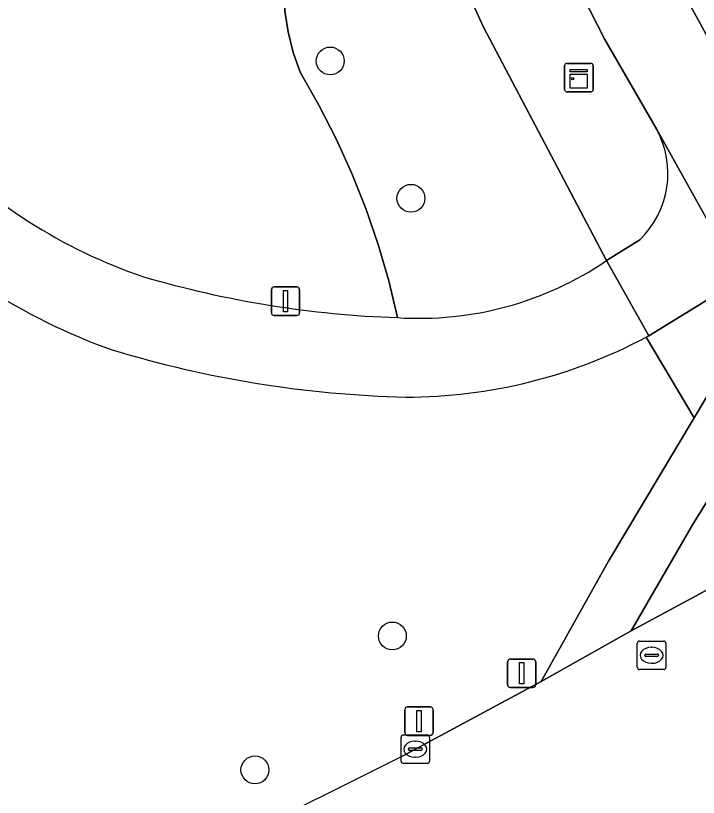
# Model space of a CAD drawing. Extents: x 161477 to 163040, y 383680 to 384871.
# Drawn here: x 162658.56 to 162682.5, y 384508.44 to 384535.87 of the extents above; entities that cross this region are included whole.
import ezdxf

# ---------------------------------------------------------------- set-up
doc = ezdxf.new("R2010")
doc.units = 0
for name, color, linetype in [('IMGEO_Berm_groen', 7, 'Continuous'), ('IMGEO_Boom', 7, 'Continuous'), ('IMGEO_Fietspad_open', 7, 'Continuous'), ('IMGEO_Groenvoorziening', 7, 'Continuous'), ('IMGEO_Kast', 7, 'Continuous'), ('IMGEO_Kolk', 7, 'Continuous'), ('IMGEO_Lichtmast', 7, 'Continuous'), ('IMGEO_Rijbaan_lokaal_open', 7, 'Continuous'), ('IMGEO_Rioolput', 7, 'Continuous'), ('IMGEO_Verkeersbordpaal', 7, 'Continuous'), ('IMGEO_Verkeerseiland_open', 7, 'Continuous'), ('IMGEO_Voetpad_open', 7, 'Continuous')]:
    doc.layers.add(name, color=color, linetype=linetype)

msp = doc.modelspace()

# ---------------------------------------------------------------- linework, layer by layer
at = {"layer": 'IMGEO_Berm_groen'}
msp.add_lwpolyline([(162680.267, 384539.789), (162684.444, 384532.154)], dxfattribs=at)
at = {"layer": 'IMGEO_Boom'}
for centre in [(162669.59, 384534.28), (162672.42, 384529.46), (162671.77, 384514.1), (162666.95, 384509.4)]:
    msp.add_circle(centre, 0.489, dxfattribs=at)
at = {"layer": 'IMGEO_Fietspad_open'}
for points in [[(162648.573, 384592.878), (162650.141, 384590.536), (162655.343, 384582.291), (162661.691, 384571.728), (162663.543, 384568.094), (162667.567, 384560.196), (162673.2, 384547.544), (162676.263, 384540.838), (162679.22, 384535.035), (162681.042, 384531.876), (162683.982, 384526.606), (162684.444, 384525.851), (162686.138, 384523.183), (162688.203, 384519.591)], [(162686.603, 384528.492), (162686.402, 384528.785), (162684.444, 384532.154), (162680.267, 384539.789)], [(162680.45, 384528.007), (162679.281, 384527.271), (162680.763, 384524.637), (162683.982, 384526.606), (162681.042, 384531.876)], [(162680.669, 384524.586), (162680.716, 384524.612), (162680.763, 384524.637), (162679.281, 384527.271)], [(162684.448, 384525.268), (162682.349, 384521.752), (162679.349, 384516.726), (162676.992, 384512.505), (162680.142, 384514.285), (162682.298, 384518), (162683.739, 384520.343), (162685.297, 384522.986)]]:
    msp.add_lwpolyline(points, dxfattribs=at)
for centre, radius, start, end in [((162678.185, 384530.333), 3.247, 314.2298, 28.3714), ((162668.92, 384544.065), 18.326, 223.267, 251.3106), ((162668.972, 384544.003), 21.069, 223.4309, 250.516), ((162672.702, 384536.951), 11.704, 266.3218, 304.2016), ((162673.197, 384561.361), 36.111, 253.6773, 268.0227), ((162672.248, 384540.385), 17.903, 269.9765, 298.0575), ((162673.197, 384561.215), 38.745, 253.1176, 268.5864)]:
    msp.add_arc(centre, radius, start, end, dxfattribs=at)
at = {"layer": 'IMGEO_Groenvoorziening'}
for points in [[(162674.949, 384535.488), (162671.817, 384542.425), (162671.377, 384543.523), (162668.832, 384540.317), (162668.524, 384539.646), (162668.282, 384538.949), (162668.107, 384538.232), (162668.003, 384537.502), (162667.968, 384536.765), (162668.005, 384536.027), (162668.112, 384535.297), (162668.289, 384534.581), (162668.534, 384533.885), (162669.195, 384532.731), (162669.8, 384531.547), (162670.348, 384530.335), (162670.839, 384529.099), (162671.27, 384527.841), (162671.641, 384526.565), (162671.951, 384525.271)], [(162671.951, 384525.271), (162671.641, 384526.565), (162671.27, 384527.841), (162670.839, 384529.099), (162670.348, 384530.335), (162669.8, 384531.547), (162669.195, 384532.731), (162668.534, 384533.885), (162668.289, 384534.581), (162668.112, 384535.297), (162668.005, 384536.027), (162667.968, 384536.765), (162668.003, 384537.502), (162668.107, 384538.232), (162668.282, 384538.949), (162668.524, 384539.646)], [(162679.281, 384527.271), (162674.949, 384535.488)], [(162672.236, 384509.944), (162676.992, 384512.505), (162679.349, 384516.726), (162682.349, 384521.752), (162680.669, 384524.586)]]:
    msp.add_lwpolyline(points, dxfattribs=at)
for centre, radius, start, end in [((162668.92, 384544.065), 18.326, 223.267, 251.3106), ((162668.972, 384544.003), 21.069, 223.4309, 250.516), ((162672.702, 384536.951), 11.704, 266.3218, 304.2016), ((162673.197, 384561.361), 36.111, 253.6773, 268.0227), ((162672.248, 384540.385), 17.903, 269.9765, 298.0575), ((162673.197, 384561.215), 38.745, 253.1176, 268.5864), ((162491.582, 384866.277), 399.511, 293.99173, 296.88415)]:
    msp.add_arc(centre, radius, start, end, dxfattribs=at)
at = {"layer": 'IMGEO_Kast'}
for p, q in [((162677.885, 384534.195), (162678.726, 384534.195)), ((162678.726, 384534.195), (162677.885, 384534.195)), ((162677.81, 384533.27), (162677.81, 384534.111)), ((162677.81, 384534.111), (162677.81, 384533.27)), ((162678.81, 384534.12), (162678.81, 384533.279)), ((162678.81, 384533.279), (162678.81, 384534.12)), ((162678.735, 384533.195), (162677.894, 384533.195)), ((162677.894, 384533.195), (162678.735, 384533.195))]:
    msp.add_line(p, q, dxfattribs=at)
for points in [[(162678.005, 384533.985), (162678.605, 384533.985), (162678.605, 384533.9), (162678.005, 384533.9), (162678.005, 384533.985)], [(162678.005, 384533.81), (162678.605, 384533.81), (162678.605, 384533.321), (162678.005, 384533.321), (162678.005, 384533.81)]]:
    msp.add_lwpolyline(points, dxfattribs=at)
msp.add_circle((162678.089, 384533.659), 0.0377, dxfattribs=at)
for centre, start, end in [((162677.888, 384534.117), 92.4484, 184.2845), ((162677.888, 384534.117), 92.4484, 184.2845), ((162678.732, 384534.117), 2.4484, 94.2845), ((162678.732, 384534.117), 2.4484, 94.2845), ((162677.888, 384533.273), 182.4484, 274.2845), ((162677.888, 384533.273), 182.4484, 274.2845), ((162678.732, 384533.273), 272.4484, 4.2845), ((162678.732, 384533.273), 272.4484, 4.2845)]:
    msp.add_arc(centre, 0.0779, start, end, dxfattribs=at)
at = {"layer": 'IMGEO_Kolk'}
for p, q in [((162672.148, 384510.626), (162673, 384510.626)), ((162672.073, 384509.7), (162672.073, 384510.552)), ((162672.561, 384510.406), (162672.586, 384510.406)), ((162673.074, 384510.552), (162673.074, 384509.7)), ((162672.332, 384510.12), (162672.332, 384510.132)), ((162672.77, 384510.083), (162672.372, 384510.083)), ((162672.375, 384510.169), (162672.773, 384510.169)), ((162672.816, 384510.132), (162672.816, 384510.12)), ((162672.584, 384509.846), (162672.559, 384509.846)), ((162673, 384509.626), (162672.148, 384509.626))]:
    msp.add_line(p, q, dxfattribs=at)
for points in [[(162672.148, 384510.626), (162673, 384510.626)], [(162672.073, 384509.7), (162672.073, 384510.552)], [(162673.074, 384510.552), (162673.074, 384509.7)], [(162673, 384509.626), (162672.148, 384509.626)]]:
    msp.add_lwpolyline(points, dxfattribs=at)
for centre, radius, start, end in [((162672.15, 384510.55), 0.0765, 91.552, 178.448), ((162672.15, 384510.55), 0.0765, 91.552, 178.448), ((162672.998, 384510.55), 0.0765, 1.552, 88.448), ((162672.998, 384510.55), 0.0765, 1.552, 88.448), ((162672.372, 384510.129), 0.0403, 85.8775, 175.7526), ((162672.369, 384510.119), 0.0366, 178.938, 274.7102), ((162672.773, 384510.126), 0.043, 264.8664, 352.4533), ((162672.777, 384510.131), 0.0386, 1.7309, 96.639), ((162672.15, 384509.702), 0.0765, 181.552, 268.448), ((162672.15, 384509.702), 0.0765, 181.552, 268.448), ((162672.998, 384509.702), 0.0765, 271.552, 358.448), ((162672.998, 384509.702), 0.0765, 271.552, 358.448)]:
    msp.add_arc(centre, radius, start, end, dxfattribs=at)
for centre, major_axis, ratio, start_param, end_param in [((162672.56, 384510.126), (-0.387, 0.002), 0.722429, 4.712389, 7.853982), ((162672.585, 384510.126), (-0.39, 0.002), 0.717154, 1.570796, 4.712389)]:
    msp.add_ellipse(centre, major_axis=major_axis, ratio=ratio, start_param=start_param, end_param=end_param, dxfattribs=at)
at = {"layer": 'IMGEO_Lichtmast'}
for p, q in [((162667.527, 384525.448), (162667.527, 384526.248)), ((162667.527, 384526.248), (162667.527, 384525.448)), ((162667.627, 384526.348), (162668.417, 384526.348)), ((162668.417, 384526.348), (162667.627, 384526.348)), ((162668.517, 384526.248), (162668.517, 384525.448)), ((162668.517, 384525.448), (162668.517, 384526.248)), ((162668.417, 384525.348), (162667.627, 384525.348)), ((162667.627, 384525.348), (162668.417, 384525.348)), ((162675.807, 384512.389), (162675.807, 384513.189)), ((162675.807, 384513.189), (162675.807, 384512.389)), ((162675.907, 384513.289), (162676.697, 384513.289)), ((162676.697, 384513.289), (162675.907, 384513.289)), ((162676.797, 384513.189), (162676.797, 384512.389)), ((162676.797, 384512.389), (162676.797, 384513.189)), ((162676.697, 384512.289), (162675.907, 384512.289)), ((162675.907, 384512.289), (162676.697, 384512.289))]:
    msp.add_line(p, q, dxfattribs=at)
for points in [[(162667.947, 384526.223), (162668.097, 384526.223), (162668.097, 384525.473), (162667.947, 384525.473), (162667.947, 384526.223)], [(162676.227, 384513.164), (162676.377, 384513.164), (162676.377, 384512.414), (162676.227, 384512.414), (162676.227, 384513.164)]]:
    msp.add_lwpolyline(points, dxfattribs=at)
for centre, start, end in [((162667.627, 384526.248), 90, 180), ((162667.627, 384526.248), 90, 180), ((162668.417, 384526.248), 0, 90), ((162668.417, 384526.248), 360, 90), ((162667.627, 384525.448), 180, 270), ((162667.627, 384525.448), 180, 270), ((162668.417, 384525.448), 270, 0), ((162668.417, 384525.448), 270, 0), ((162675.907, 384513.189), 90, 180), ((162675.907, 384513.189), 90, 180), ((162676.697, 384513.189), 0, 90), ((162676.697, 384513.189), 360, 90), ((162675.907, 384512.389), 180, 270), ((162675.907, 384512.389), 180, 270), ((162676.697, 384512.389), 270, 0), ((162676.697, 384512.389), 270, 0)]:
    msp.add_arc(centre, 0.1, start, end, dxfattribs=at)
at = {"layer": 'IMGEO_Rijbaan_lokaal_open'}
msp.add_lwpolyline([(162686.471, 384510.668), (162688.063, 384511.403), (162684.934, 384516.86), (162680.142, 384514.285), (162676.992, 384512.505), (162672.236, 384509.944)], dxfattribs=at)
msp.add_arc((162491.582, 384866.277), 399.511, 293.99173, 296.88415, dxfattribs=at)
at = {"layer": 'IMGEO_Rioolput'}
for p, q in [((162680.434, 384513.921), (162681.286, 384513.921)), ((162680.359, 384512.995), (162680.359, 384513.847)), ((162680.847, 384513.701), (162680.872, 384513.701)), ((162681.36, 384513.847), (162681.36, 384512.995)), ((162680.618, 384513.415), (162680.618, 384513.427)), ((162681.056, 384513.378), (162680.658, 384513.378)), ((162680.661, 384513.464), (162681.059, 384513.464)), ((162681.102, 384513.427), (162681.102, 384513.415)), ((162680.87, 384513.141), (162680.845, 384513.141)), ((162681.286, 384512.921), (162680.434, 384512.921))]:
    msp.add_line(p, q, dxfattribs=at)
for points in [[(162680.434, 384513.921), (162681.286, 384513.921)], [(162680.359, 384512.995), (162680.359, 384513.847)], [(162681.36, 384513.847), (162681.36, 384512.995)], [(162681.286, 384512.921), (162680.434, 384512.921)]]:
    msp.add_lwpolyline(points, dxfattribs=at)
for centre, radius, start, end in [((162680.436, 384513.845), 0.0765, 91.552, 178.448), ((162680.436, 384513.845), 0.0765, 91.552, 178.448), ((162681.284, 384513.845), 0.0765, 1.552, 88.448), ((162681.284, 384513.845), 0.0765, 1.552, 88.448), ((162680.658, 384513.424), 0.0403, 85.8775, 175.7526), ((162680.655, 384513.414), 0.0366, 178.938, 274.7102), ((162681.059, 384513.421), 0.043, 264.8664, 352.4533), ((162681.063, 384513.426), 0.0386, 1.7309, 96.639), ((162680.436, 384512.997), 0.0765, 181.552, 268.448), ((162680.436, 384512.997), 0.0765, 181.552, 268.448), ((162681.284, 384512.997), 0.0765, 271.552, 358.448), ((162681.284, 384512.997), 0.0765, 271.552, 358.448)]:
    msp.add_arc(centre, radius, start, end, dxfattribs=at)
for centre, major_axis, ratio, start_param, end_param in [((162680.846, 384513.421), (-0.387, 0.002), 0.722429, 4.712389, 7.853982), ((162680.871, 384513.421), (-0.39, 0.002), 0.717154, 1.570796, 4.712389)]:
    msp.add_ellipse(centre, major_axis=major_axis, ratio=ratio, start_param=start_param, end_param=end_param, dxfattribs=at)
at = {"layer": 'IMGEO_Verkeersbordpaal'}
for p, q in [((162672.205, 384510.71), (162672.205, 384511.51)), ((162672.205, 384511.51), (162672.205, 384510.71)), ((162672.305, 384511.61), (162673.095, 384511.61)), ((162673.095, 384511.61), (162672.305, 384511.61)), ((162673.195, 384511.51), (162673.195, 384510.71)), ((162673.195, 384510.71), (162673.195, 384511.51)), ((162673.095, 384510.61), (162672.305, 384510.61)), ((162672.305, 384510.61), (162673.095, 384510.61))]:
    msp.add_line(p, q, dxfattribs=at)
msp.add_lwpolyline([(162672.625, 384511.485), (162672.775, 384511.485), (162672.775, 384510.735), (162672.625, 384510.735), (162672.625, 384511.485)], dxfattribs=at)
for centre, start, end in [((162672.305, 384511.51), 90, 180), ((162672.305, 384511.51), 90, 180), ((162673.095, 384511.51), 0, 90), ((162673.095, 384511.51), 360, 90), ((162672.305, 384510.71), 180, 270), ((162672.305, 384510.71), 180, 270), ((162673.095, 384510.71), 270, 0), ((162673.095, 384510.71), 270, 0)]:
    msp.add_arc(centre, 0.1, start, end, dxfattribs=at)
at = {"layer": 'IMGEO_Verkeerseiland_open'}
msp.add_lwpolyline([(162685.305, 384517.669), (162683.739, 384520.343), (162682.298, 384518), (162680.142, 384514.285), (162684.934, 384516.86), (162685.076, 384516.945)], dxfattribs=at)
at = {"layer": 'IMGEO_Voetpad_open'}
for points in [[(162647.515, 384588.891), (162654.014, 384578.296), (162659.804, 384568.952), (162661.645, 384565.308), (162664.873, 384558.92), (162667.278, 384553.755), (162671.377, 384543.523), (162671.817, 384542.425), (162674.949, 384535.488), (162679.281, 384527.271), (162680.45, 384528.007)], [(162681.042, 384531.876), (162679.22, 384535.035), (162676.263, 384540.838), (162673.2, 384547.544), (162667.567, 384560.196), (162663.543, 384568.094), (162661.691, 384571.728), (162655.343, 384582.291)], [(162684.444, 384525.851), (162683.982, 384526.606), (162680.763, 384524.637), (162680.716, 384524.612), (162680.669, 384524.586), (162682.349, 384521.752), (162684.448, 384525.268)]]:
    msp.add_lwpolyline(points, dxfattribs=at)
msp.add_arc((162678.185, 384530.333), 3.247, 314.2298, 28.3714, dxfattribs=at)

doc.saveas('drawing.dxf')
